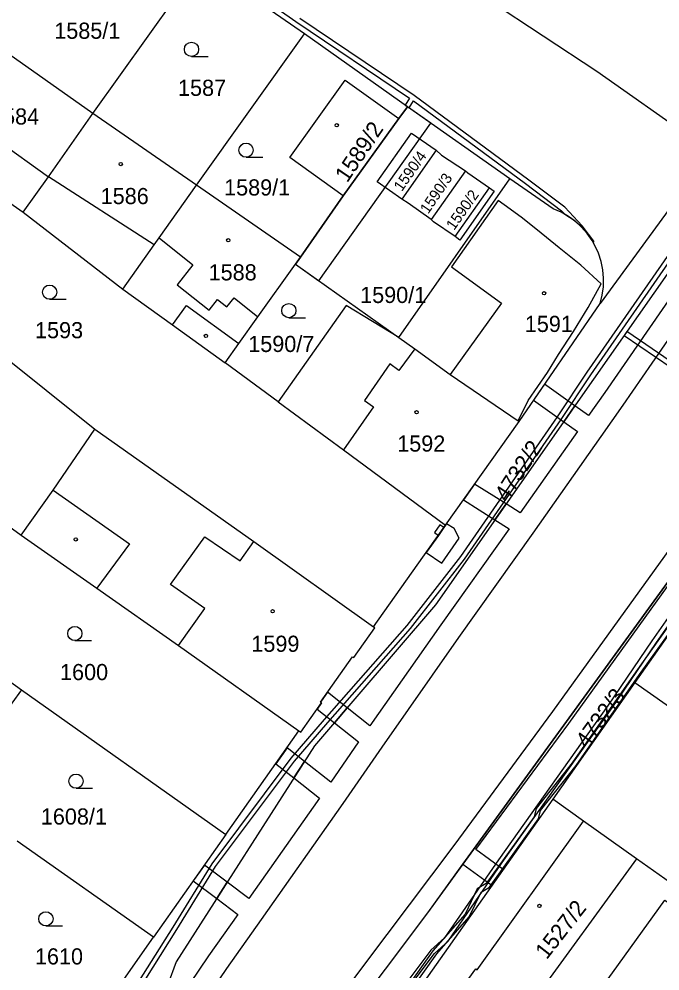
# Model space of a CAD drawing. Extents: x -756746 to -753363, y -1166406 to -1161727.
# Drawn here: x -755434.5 to -755367, y -1164222.2 to -1164122 of the extents above; entities that cross this region are included whole.
import ezdxf

# ---------------------------------------------------------------- set-up
doc = ezdxf.new("R2010")
doc.units = 0
for name, color, linetype in [('Hranice parcel', 7, 'Continuous'), ('Parcelní čísla', 7, 'Continuous'), ('Vnitřní kresba', 7, 'Continuous'), ('Věcná břemena k části', 7, 'Continuous'), ('Značky budov', 7, 'Continuous'), ('Značky kultur', 7, 'Continuous')]:
    doc.layers.add(name, color=color, linetype=linetype)

msp = doc.modelspace()

# ---------------------------------------------------------------- linework, layer by layer
at = {"layer": 'Hranice parcel'}
for p, q in [((-755426.72, -1164131.93), (-755415.34, -1164116)), ((-755404.46, -1164123.57), (-755415.34, -1164116)), ((-755426.72, -1164131.93), (-755439.07, -1164123.23)), ((-755415.8, -1164139.49), (-755404.46, -1164123.57)), ((-755393.61, -1164131.23), (-755404.46, -1164123.57)), ((-755394.53, -1164132.48), (-755393.61, -1164131.23)), ((-755382.84, -1164138.84), (-755393.61, -1164131.23)), ((-755415.8, -1164139.49), (-755426.72, -1164131.93)), ((-755400.38, -1164140.63), (-755394.53, -1164132.48)), ((-755465.35, -1164134.1), (-755426.52, -1164165.17)), ((-755360.95, -1164134.97), (-755373.33, -1164151.96)), ((-755390.58, -1164135.82), (-755394.2, -1164140.95)), ((-755387.51, -1164137.99), (-755391.13, -1164143.12)), ((-755394.53, -1164155.55), (-755382.84, -1164138.84)), ((-755378.28, -1164141.98), (-755382.84, -1164138.84)), ((-755404.87, -1164147.07), (-755415.8, -1164139.49)), ((-755384.48, -1164140.14), (-755388.09, -1164145.3)), ((-755404.87, -1164147.07), (-755400.38, -1164140.63)), ((-755434.07, -1164142.35), (-755423.56, -1164150.43)), ((-755405.39, -1164147.8), (-755404.87, -1164147.07)), ((-755405.39, -1164147.8), (-755394.53, -1164155.55)), ((-755381.87, -1164164.37), (-755373.33, -1164151.96)), ((-755407.23, -1164162.3), (-755412.81, -1164158.21)), ((-755389.6, -1164175.3), (-755381.87, -1164164.37)), ((-755440.17, -1164172.14), (-755434.28, -1164176.36)), ((-755397.17, -1164186.01), (-755389.6, -1164175.3)), ((-755360.86, -1164179.32), (-755369.67, -1164191.85)), ((-755439.63, -1164188.72), (-755434.25, -1164192.63)), ((-755369.67, -1164191.85), (-755378.31, -1164204.15)), ((-755434.25, -1164192.63), (-755412.72, -1164207.86)), ((-755412.72, -1164207.86), (-755405.03, -1164196.95)), ((-755378.31, -1164204.15), (-755392.74, -1164224.6)), ((-755375.09, -1164206.45), (-755378.31, -1164204.15)), ((-755369.51, -1164210.42), (-755375.09, -1164206.45)), ((-755420.34, -1164218.67), (-755434.71, -1164208.55)), ((-755412.72, -1164207.86), (-755420.34, -1164218.67)), ((-755328.4, -1164239.67), (-755369.51, -1164210.42)), ((-755427.83, -1164229.34), (-755420.34, -1164218.67))]:
    msp.add_line(p, q, dxfattribs=at)
for points in [[(-755220.52, -1163944.76), (-755254.57, -1163993.35), (-755285.5, -1164037.29), (-755305.32, -1164064.92), (-755316.71, -1164080.47), (-755354.99, -1164132.75), (-755374.02, -1164159.92), (-755390.66, -1164183.68), (-755403.4, -1164198.54), (-755417.96, -1164221.28), (-755420.59, -1164228.42), (-755430.64, -1164238.98), (-755442.45, -1164255.73), (-755447.62, -1164263.02), (-755451.74, -1164268.9), (-755478.08, -1164306.31), (-755482.21, -1164312.19), (-755502.93, -1164341.53), (-755517.47, -1164361.94), (-755518.35, -1164369.78), (-755539.55, -1164397.96)], [(-755502.56, -1164372.3), (-755479.86, -1164340.17), (-755472.34, -1164329.45), (-755469.55, -1164325.47), (-755462.32, -1164315.2), (-755459.89, -1164311.8), (-755451.69, -1164300.07), (-755432.84, -1164273.35), (-755422.76, -1164259.08), (-755406.06, -1164235.5), (-755400.38, -1164227.99), (-755391.48, -1164216.1), (-755353.46, -1164163.76), (-755341.78, -1164149.47), (-755336.84, -1164144.45), (-755323.41, -1164125.66), (-755317.92, -1164113.54), (-755303.73, -1164091.33), (-755279.93, -1164056.27), (-755241.55, -1164001.85)], [(-755414.25, -1164099.61), (-755384.97, -1164120.05), (-755373.67, -1164127.49)], [(-755373.67, -1164127.49), (-755363.6, -1164134.57), (-755362.23, -1164134.9), (-755360.95, -1164134.97)], [(-755400.38, -1164140.63), (-755406, -1164136.58), (-755400.17, -1164128.43), (-755394.53, -1164132.48)], [(-755434.07, -1164142.35), (-755431.41, -1164138.6), (-755426.72, -1164131.93)], [(-755446.44, -1164133.74), (-755444.95, -1164134.77), (-755434.07, -1164142.35)], [(-755394.2, -1164140.95), (-755396.79, -1164139.13), (-755393.17, -1164134), (-755390.58, -1164135.82)], [(-755390.58, -1164135.82), (-755390.03, -1164136.35), (-755387.51, -1164137.99)], [(-755387.51, -1164137.99), (-755387.27, -1164138.19), (-755384.98, -1164139.78), (-755384.48, -1164140.14)], [(-755423.56, -1164150.43), (-755420.27, -1164145.79), (-755419.74, -1164145.04), (-755415.8, -1164139.49)], [(-755391.13, -1164143.12), (-755393.54, -1164141.38), (-755394.2, -1164140.95)], [(-755373.33, -1164151.96), (-755373.11, -1164151.09), (-755372.99, -1164150.2), (-755372.97, -1164149.3), (-755373.05, -1164148.41), (-755373.23, -1164147.53), (-755373.5, -1164146.67), (-755373.74, -1164146.11), (-755374.17, -1164145.32), (-755374.69, -1164144.58), (-755375.28, -1164143.91), (-755375.95, -1164143.3), (-755376.67, -1164142.78), (-755377.45, -1164142.33), (-755378.28, -1164141.98)], [(-755388.09, -1164145.3), (-755388.6, -1164144.91), (-755390.88, -1164143.35), (-755391.13, -1164143.12)], [(-755412.81, -1164158.21), (-755411.37, -1164156.18), (-755409.35, -1164153.34), (-755405.39, -1164147.8)], [(-755423.56, -1164150.43), (-755418.33, -1164154.21), (-755412.81, -1164158.21)], [(-755394.53, -1164155.55), (-755400.07, -1164152.17), (-755407.23, -1164162.3)], [(-755394.53, -1164155.55), (-755392.82, -1164156.74), (-755389.12, -1164159.44), (-755381.97, -1164164.29), (-755381.87, -1164164.37)], [(-755407.23, -1164162.3), (-755400.35, -1164167.36), (-755389.6, -1164175.3)], [(-755434.28, -1164176.36), (-755430.89, -1164171.61), (-755426.52, -1164165.17)], [(-755426.52, -1164165.17), (-755409.77, -1164177), (-755397.17, -1164186.01)], [(-755434.28, -1164176.36), (-755426.32, -1164181.94), (-755417.7, -1164187.97), (-755405.03, -1164196.95)], [(-755405.03, -1164196.95), (-755404.84, -1164197.08), (-755402.66, -1164194.01), (-755402.78, -1164193.93), (-755399.39, -1164189.15), (-755399.27, -1164189.23), (-755397.05, -1164186.1), (-755397.17, -1164186.01)], [(-755434.25, -1164192.63), (-755438.34, -1164198.23), (-755443.71, -1164194.34), (-755439.63, -1164188.72)], [(-755369.67, -1164191.85), (-755366.37, -1164194.16), (-755355.94, -1164201.48), (-755348.85, -1164206.58), (-755347.91, -1164204.99), (-755343.99, -1164207.88), (-755336.07, -1164196.95)], [(-755369.51, -1164210.42), (-755380.82, -1164226.01), (-755379.99, -1164226.61), (-755380.95, -1164227.93), (-755381.78, -1164227.34), (-755387.2, -1164223.46), (-755386.97, -1164223.13), (-755387.14, -1164223.02), (-755386.42, -1164222.01), (-755386.26, -1164222.13), (-755375.09, -1164206.45)], [(-755366.52, -1164214.78), (-755331.41, -1164240), (-755338.65, -1164250.07), (-755373.74, -1164224.83), (-755366.52, -1164214.78)]]:
    msp.add_lwpolyline(points, dxfattribs=at)
at = {"layer": 'Vnitřní kresba'}
for p, q in [((-755442.2, -1164130.85), (-755431.41, -1164138.6)), ((-755420.27, -1164145.79), (-755431.41, -1164138.6)), ((-755388.6, -1164144.91), (-755384.98, -1164139.78)), ((-755384.08, -1164141.09), (-755388.97, -1164148.1)), ((-755383.42, -1164141.58), (-755384.08, -1164141.09)), ((-755381.64, -1164142.86), (-755383.42, -1164141.58)), ((-755379.93, -1164144.24), (-755381.64, -1164142.86)), ((-755377.65, -1164146.08), (-755379.93, -1164144.24)), ((-755419.74, -1164145.04), (-755416.19, -1164147.88)), ((-755375.37, -1164147.92), (-755377.65, -1164146.08)), ((-755416.19, -1164147.88), (-755417.85, -1164149.97)), ((-755388.97, -1164148.1), (-755383.73, -1164151.9)), ((-755373.22, -1164149.87), (-755375.37, -1164147.92)), ((-755417.85, -1164149.97), (-755414.5, -1164152.64)), ((-755374.6, -1164152.39), (-755373.22, -1164149.87)), ((-755412.64, -1164152.32), (-755411.85, -1164151.34)), ((-755411.85, -1164151.34), (-755409.35, -1164153.34)), ((-755418.33, -1164154.21), (-755416.87, -1164152.18)), ((-755416.87, -1164152.18), (-755411.37, -1164156.18)), ((-755414.5, -1164152.64), (-755413.62, -1164151.54)), ((-755413.62, -1164151.54), (-755412.64, -1164152.32)), ((-755383.73, -1164151.9), (-755389.12, -1164159.44)), ((-755376.12, -1164154.89), (-755374.6, -1164152.39)), ((-755377.73, -1164157.33), (-755376.12, -1164154.89)), ((-755392.82, -1164156.74), (-755394.51, -1164159.01)), ((-755378.87, -1164159.21), (-755377.73, -1164157.33)), ((-755395.47, -1164158.3), (-755398.15, -1164162.15)), ((-755394.51, -1164159.01), (-755395.47, -1164158.3)), ((-755380.9, -1164162.16), (-755378.87, -1164159.21)), ((-755398.15, -1164162.15), (-755397.18, -1164162.83)), ((-755381.97, -1164164.29), (-755380.9, -1164162.16)), ((-755397.18, -1164162.83), (-755400.35, -1164167.36)), ((-755430.89, -1164171.61), (-755422.88, -1164177.26)), ((-755418.57, -1164181.53), (-755414.95, -1164176.52)), ((-755414.95, -1164176.52), (-755411.23, -1164179.06)), ((-755422.88, -1164177.26), (-755426.32, -1164181.94)), ((-755411.23, -1164179.06), (-755409.77, -1164177)), ((-755414.95, -1164184.06), (-755418.57, -1164181.53)), ((-755417.7, -1164187.97), (-755414.95, -1164184.06))]:
    msp.add_line(p, q, dxfattribs=at)
at = {"layer": 'Věcná břemena k části'}
for points in [[(-755419.52, -1164112.32), (-755405.37, -1164122.25), (-755393.4, -1164130.33), (-755393.85, -1164131.06), (-755393.44, -1164131.35), (-755392.99, -1164130.62), (-755381.19, -1164139.31), (-755377.39, -1164142.2), (-755377.06, -1164142.54), (-755376.54, -1164142.86), (-755376.15, -1164143.14), (-755375.83, -1164143.4), (-755375.52, -1164143.67), (-755375.12, -1164144.07), (-755374.72, -1164144.54), (-755374.47, -1164144.87), (-755374.23, -1164145.22), (-755374.04, -1164145.55), (-755374.01, -1164145.38), (-755375.21, -1164143.77), (-755377.05, -1164141.82), (-755380.83, -1164138.96), (-755392.92, -1164130.06), (-755404.94, -1164121.93)], [(-755354.7, -1164130.32), (-755374.74, -1164159.2), (-755377.86, -1164163.87), (-755388.02, -1164178.58), (-755393.67, -1164185.86), (-755402.39, -1164195.75), (-755405.89, -1164199.83), (-755414.22, -1164210.96), (-755418.3, -1164217.61), (-755423.28, -1164225.51)], [(-755422.86, -1164225.79), (-755417.88, -1164217.87), (-755413.8, -1164211.24), (-755405.49, -1164200.15), (-755402.01, -1164196.07), (-755393.29, -1164186.18), (-755387.62, -1164178.88), (-755377.44, -1164164.15), (-755374.32, -1164159.48), (-755354.3, -1164130.62)], [(-755362.1, -1164145.76), (-755372.83, -1164161.32), (-755374.55, -1164163.76), (-755375.99, -1164162.73), (-755377.16, -1164164.41), (-755375.73, -1164165.43), (-755381.74, -1164174), (-755383.22, -1164173.06), (-755384.4, -1164174.74), (-755382.92, -1164175.67), (-755390.11, -1164185.78), (-755397.58, -1164196.43), (-755399.97, -1164194.54), (-755401.3, -1164196.09), (-755398.75, -1164198.1), (-755401.69, -1164202.36), (-755404.45, -1164200.19), (-755405.56, -1164201.91), (-755402.86, -1164204.03), (-755410.3, -1164214.62), (-755412.59, -1164212.89), (-755413.69, -1164214.62), (-755411.48, -1164216.29), (-755414.56, -1164220.64), (-755420.39, -1164229.28)], [(-755516.96, -1164371.21), (-755507.78, -1164356.91), (-755504.58, -1164351.77), (-755502.16, -1164348.42), (-755495.75, -1164339.2), (-755471.78, -1164305.4), (-755449.61, -1164273.51), (-755438.43, -1164257.54), (-755437.51, -1164258.18), (-755429.05, -1164246.15), (-755425.98, -1164241.77), (-755421.23, -1164234.85), (-755419, -1164231.4), (-755412.64, -1164221.98), (-755408.99, -1164216.83), (-755400.39, -1164204.59), (-755396.29, -1164198.66), (-755388.2, -1164187.13), (-755380.38, -1164176.13), (-755373.23, -1164165.94), (-755370.91, -1164162.66), (-755360.74, -1164147.9)], [(-755496.96, -1164364.37), (-755495.56, -1164362.4), (-755479.86, -1164340.17), (-755472.34, -1164329.45), (-755469.55, -1164325.47), (-755462.32, -1164315.2), (-755459.89, -1164311.8), (-755451.69, -1164300.07), (-755442.98, -1164287.73), (-755441.81, -1164286.06), (-755432.84, -1164273.35), (-755422.76, -1164259.08), (-755421.86, -1164257.81), (-755420.68, -1164256.15), (-755414.45, -1164247.34), (-755413.21, -1164245.59), (-755406.06, -1164235.5), (-755404.95, -1164234.03), (-755403.72, -1164232.4), (-755400.38, -1164227.99), (-755391.48, -1164216.1), (-755387.77, -1164211), (-755353.46, -1164163.76), (-755350.76, -1164160.45)], [(-755354.38, -1164168.16), (-755367.9, -1164187.48), (-755372.49, -1164194.23), (-755384.04, -1164210.54), (-755389.72, -1164218.75), (-755391.14, -1164220.05), (-755396.52, -1164227.22)], [(-755396.12, -1164227.52), (-755390.76, -1164220.39), (-755389.34, -1164219.09), (-755383.64, -1164210.82), (-755372.07, -1164194.51), (-755367.48, -1164187.76), (-755353.98, -1164168.46)], [(-755365.46, -1164177.05), (-755378.35, -1164194.93), (-755388.74, -1164209.02), (-755398.12, -1164221.51), (-755405.96, -1164232), (-755415.6, -1164245.3), (-755423.02, -1164255.78), (-755438.81, -1164278.15), (-755444.08, -1164285.67), (-755453.77, -1164299.52), (-755462.21, -1164311.41), (-755468.32, -1164320.23), (-755473.66, -1164327.81), (-755484.88, -1164343.72), (-755498.33, -1164362.71), (-755504.05, -1164371.07)], [(-755366.14, -1164185.91), (-755369.58, -1164190.73), (-755376.26, -1164200.31), (-755380.07, -1164205.12), (-755380.29, -1164206), (-755385.33, -1164213.02), (-755386.27, -1164213.59), (-755387.53, -1164216.25), (-755390.93, -1164220.13), (-755401.57, -1164235.12)], [(-755379.83, -1164206.2), (-755379.61, -1164205.34), (-755375.86, -1164200.61), (-755369.18, -1164191.01), (-755365.61, -1164186.03)], [(-755401.17, -1164235.42), (-755390.53, -1164220.44), (-755387.12, -1164216.53), (-755385.85, -1164213.93), (-755384.99, -1164213.4), (-755379.83, -1164206.2)]]:
    msp.add_lwpolyline(points, dxfattribs=at)
for points in [[(-755402.94, -1164149.55), (-755391.16, -1164132.96), (-755393.61, -1164131.23), (-755394.53, -1164132.48), (-755400.38, -1164140.63), (-755404.87, -1164147.07), (-755405.39, -1164147.8)], [(-755370.8, -1164155.32), (-755364.21, -1164159.83), (-755354.87, -1164165.7), (-755354.58, -1164165.3), (-755363.97, -1164159.39), (-755370.51, -1164154.91)], [(-755350.76, -1164160.45), (-755353.46, -1164163.76), (-755387.77, -1164211), (-755384.71, -1164213.23), (-755383.54, -1164211.56), (-755386.43, -1164209.45), (-755376.63, -1164196.17), (-755364.33, -1164179.11), (-755361.91, -1164180.81), (-755360.86, -1164179.32), (-755360.73, -1164179.14), (-755363.13, -1164177.45)], [(-755377.16, -1164164.41), (-755375.99, -1164162.73), (-755379.18, -1164160.46), (-755380.34, -1164162.14)], [(-755384.4, -1164174.74), (-755383.22, -1164173.06), (-755386.54, -1164170.97), (-755387.72, -1164172.64)], [(-755388.16, -1164176.66), (-755388.68, -1164175.63), (-755389.49, -1164175.14), (-755389.6, -1164175.3), (-755389.78, -1164175.55), (-755390.36, -1164176.37), (-755391.63, -1164178.18), (-755389.98, -1164179.31)], [(-755390.36, -1164176.37), (-755389.78, -1164175.55), (-755390.19, -1164175.26), (-755390.76, -1164176.08)], [(-755401.3, -1164196.09), (-755399.97, -1164194.54), (-755402.04, -1164192.89), (-755402.78, -1164193.93), (-755402.66, -1164194.01), (-755403.11, -1164194.65)], [(-755405.56, -1164201.91), (-755404.45, -1164200.19), (-755406.29, -1164198.74), (-755407.47, -1164200.41)], [(-755412.59, -1164212.89), (-755414.99, -1164211.09), (-755416.17, -1164212.75), (-755413.69, -1164214.62)]]:
    msp.add_lwpolyline(points, close=True, dxfattribs=at)
at = {"layer": 'Značky budov'}
for centre in [(-755401.05, -1164133.18), (-755423.79, -1164137.27), (-755412.48, -1164145.3), (-755379.23, -1164150.87), (-755414.82, -1164155.37), (-755392.65, -1164163.4), (-755428.52, -1164176.79), (-755407.8, -1164184.35), (-755379.73, -1164215.38)]:
    msp.add_circle(centre, 0.175, dxfattribs=at)
at = {"layer": 'Značky kultur'}
for p, q in [((-755416.34, -1164125.94), (-755414.59, -1164125.94)), ((-755410.6, -1164136.56), (-755408.85, -1164136.56)), ((-755431.28, -1164151.51), (-755429.53, -1164151.51)), ((-755406.1, -1164153.45), (-755404.35, -1164153.45)), ((-755428.62, -1164187.45), (-755426.87, -1164187.45)), ((-755428.5, -1164203), (-755426.75, -1164203)), ((-755431.67, -1164217.49), (-755429.92, -1164217.49))]:
    msp.add_line(p, q, dxfattribs=at)
for centre in [(-755416.34, -1164125.19), (-755410.6, -1164135.81), (-755431.28, -1164150.76), (-755406.1, -1164152.7), (-755428.62, -1164186.7), (-755428.5, -1164202.25), (-755431.67, -1164216.74)]:
    msp.add_circle(centre, 0.75, dxfattribs=at)

# ---------------------------------------------------------------- texts
at = {"layer": 'Parcelní čísla'}
for s, p in [('1585/1', (-755430.79, -1164124.08)), ('1587', (-755417.76, -1164130.09)), ('1584', (-755437.44, -1164133.11)), ('1589/1', (-755412.91, -1164140.58)), ('1586', (-755425.9, -1164141.49)), ('1588', (-755414.54, -1164149.52)), ('1590/1', (-755398.59, -1164151.9)), ('1591', (-755381.26, -1164154.95)), ('1593', (-755432.81, -1164155.61)), ('1590/7', (-755410.37, -1164157.06)), ('1592', (-755394.69, -1164167.55)), ('1599', (-755410.04, -1164188.63)), ('1600', (-755430.18, -1164191.61)), ('1608/1', (-755432.2, -1164206.82)), ('1610', (-755432.82, -1164221.55))]:
    msp.add_text(s, height=1.7, dxfattribs=at).set_placement(p)
for s, height, rotation, p in [('1589/2', 1.7, 56, (-755399.95, -1164139.31)), ('1590/4', 1.139, 55, (-755394.21, -1164140.23)), ('1590/3', 1.139, 56, (-755391.43, -1164142.59)), ('1590/2', 1.139, 55, (-755388.7, -1164144.31)), ('4732/2', 1.7, 57, (-755383.14, -1164172.92)), ('4732/3', 1.7, 54, (-755374.68, -1164198.9)), ('1527/2', 1.7, 52, (-755378.96, -1164221.11))]:
    msp.add_text(s, height=height, rotation=rotation, dxfattribs=at).set_placement(p)

doc.saveas('drawing.dxf')
